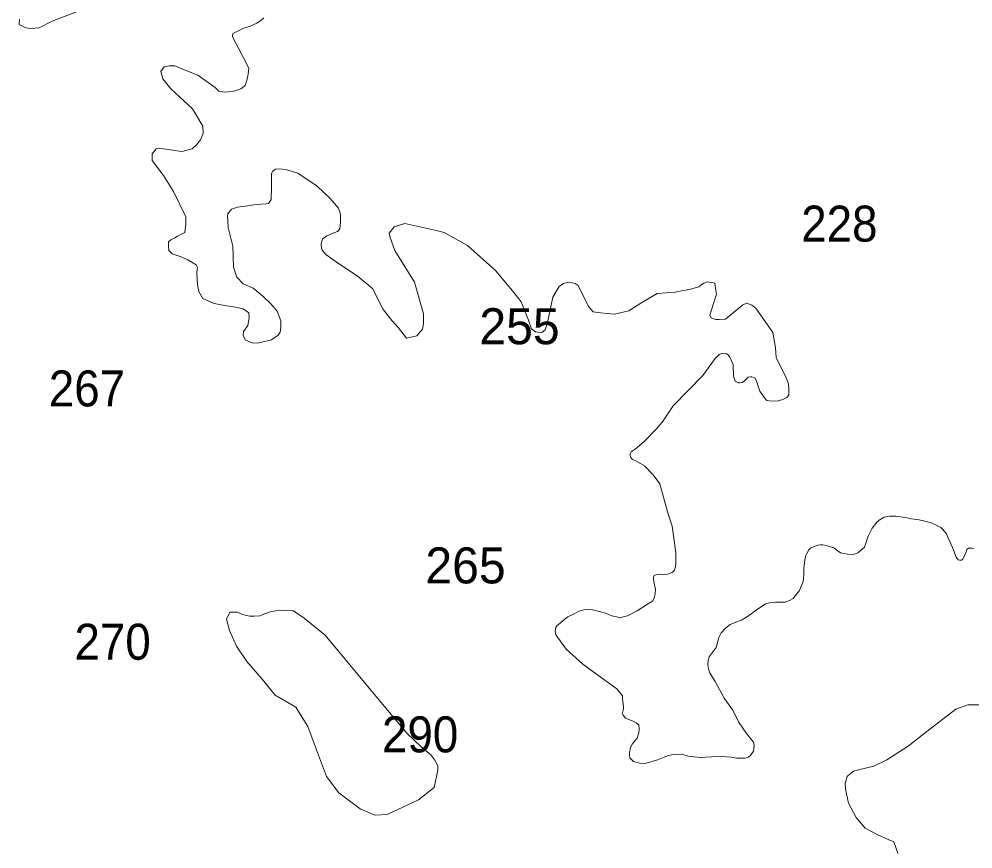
# Model space of a CAD drawing. Extents: x 445.4 to 500, y 8728.7 to 8784.
# Drawn here: x 485.452 to 489.693, y 8772.739 to 8776.427 of the extents above; entities that cross this region are included whole.
import ezdxf

# ---------------------------------------------------------------- set-up
doc = ezdxf.new("R2010")
doc.units = 0
doc.header["$LTSCALE"] = 0.064
doc.layers.add('2', color=7, linetype='Continuous', lineweight=13)
doc.layers.add('21', color=7, linetype='Continuous')

msp = doc.modelspace()

# ---------------------------------------------------------------- linework, layer by layer
at = {"layer": '2'}
for points in [[(485.4547, 8776.4277), (485.4522, 8776.4028), (485.4522, 8776.4028), (485.4822, 8776.3878), (485.5046, 8776.3854), (485.542, 8776.3878), (485.5993, 8776.4177), (485.8535, 8776.5173)], [(486.5398, 8776.433), (486.5288, 8776.4228), (486.5091, 8776.4091), (486.4772, 8776.3942), (486.4501, 8776.3877), (486.4306, 8776.3765), (486.4306, 8776.3765), (486.403, 8776.3639), (486.4008, 8776.352), (486.4038, 8776.3426), (486.4286, 8776.2957), (486.473, 8776.2098), (486.4705, 8776.1824), (486.4655, 8776.155), (486.458, 8776.1326), (486.4381, 8776.1177), (486.4157, 8776.1102), (486.4007, 8776.1052)], [(486.4007, 8776.1052), (486.3658, 8776.1027), (486.3409, 8776.1077), (486.3235, 8776.1226), (486.2462, 8776.1774), (486.1615, 8776.2122), (486.144, 8776.2197), (486.1191, 8776.2197), (486.0967, 8776.2147), (486.0967, 8776.2147), (486.0817, 8776.1948), (486.0917, 8776.1625), (486.1266, 8776.1177), (486.2238, 8776.028), (486.2686, 8775.9509), (486.2711, 8775.9185), (486.2587, 8775.8911), (486.2412, 8775.8687), (486.2213, 8775.8513), (486.1764, 8775.8389), (486.1042, 8775.8488), (486.0743, 8775.8538), (486.0618, 8775.8513), (486.0443, 8775.8289), (486.0443, 8775.814), (486.0443, 8775.799), (486.0942, 8775.7318), (486.139, 8775.6604), (486.1939, 8775.5484), (486.1939, 8775.516), (486.1889, 8775.4787), (486.1561, 8775.4631), (486.1444, 8775.4547), (486.1276, 8775.4463), (486.1158, 8775.4379), (486.1158, 8775.4178), (486.1175, 8775.3993), (486.1326, 8775.3842), (486.1679, 8775.3725), (486.2032, 8775.3573), (486.2402, 8775.3355), (486.2452, 8775.3238), (486.2418, 8775.3003), (486.2452, 8775.2466), (486.2519, 8775.2163), (486.2687, 8775.1861), (486.3191, 8775.1626), (486.3746, 8775.1526), (486.4149, 8775.1475), (486.4485, 8775.1391), (486.4737, 8775.1223), (486.4737, 8775.1223), (486.4754, 8775.0988), (486.4688, 8775.0657), (486.4503, 8775.0389), (486.4486, 8775.0221), (486.457, 8775.002), (486.489, 8774.9885), (486.5125, 8774.9868), (486.5427, 8774.9936), (486.5629, 8774.9986), (486.5747, 8775.002), (486.6036, 8775.0228), (486.6137, 8775.0363), (486.6154, 8775.0564), (486.6154, 8775.0866), (486.6003, 8775.1286), (486.5717, 8775.1622), (486.5347, 8775.1974), (486.4927, 8775.231), (486.449, 8775.2511), (486.4204, 8775.2797), (486.4053, 8775.325), (486.4019, 8775.4173), (486.3815, 8775.5007), (486.3798, 8775.5326), (486.3781, 8775.5511), (486.3798, 8775.5612), (486.3798, 8775.5612), (486.3966, 8775.583), (486.4235, 8775.5914), (486.4571, 8775.5964), (486.5059, 8775.6031), (486.5529, 8775.6065), (486.5613, 8775.6082), (486.5731, 8775.6249), (486.5743, 8775.6797), (486.5743, 8775.731), (486.5743, 8775.7412), (486.5799, 8775.7515), (486.592, 8775.7599), (486.607, 8775.7617), (486.6238, 8775.7608), (486.6425, 8775.7571), (486.6919, 8775.7422), (486.7778, 8775.6843), (486.8348, 8775.6293), (486.8721, 8775.5864), (486.8815, 8775.5603), (486.8805, 8775.5277), (486.8796, 8775.509)], [(486.8796, 8775.509), (486.8777, 8775.4969), (486.874, 8775.4885), (486.8684, 8775.4829), (486.848, 8775.4756), (486.8209, 8775.4635), (486.8032, 8775.4513), (486.7985, 8775.4402), (486.7948, 8775.4262), (486.7966, 8775.4112), (486.8004, 8775.401), (486.8153, 8775.3814), (486.8723, 8775.3404), (486.9554, 8775.2863), (487.0254, 8775.2285), (487.0678, 8775.1415), (487.109, 8775.0879), (487.1396, 8775.0557), (487.174, 8775.009), (487.221, 8775.0199), (487.221, 8775.0199), (487.2463, 8775.0488), (487.2499, 8775.0741), (487.2499, 8775.1174), (487.2101, 8775.2583), (487.1233, 8775.3993), (487.1016, 8775.4571), (487.098, 8775.4751), (487.098, 8775.4751), (487.1197, 8775.5041), (487.1197, 8775.5041), (487.1667, 8775.5185), (487.3006, 8775.4896), (487.342, 8775.4788), (487.4456, 8775.4207), (487.5711, 8775.3081), (487.6511, 8775.2119), (487.6838, 8775.1701), (487.7165, 8775.0884), (487.731, 8775.0503), (487.731, 8775.0503), (487.7474, 8775.0375), (487.7583, 8775.0357), (487.7765, 8775.0339), (487.791, 8775.0466), (487.802, 8775.0793), (487.8256, 8775.1919), (487.8529, 8775.2391), (487.8729, 8775.2518), (487.8983, 8775.2573), (487.9238, 8775.2518), (487.9383, 8775.2427), (487.9838, 8775.1501), (488.0038, 8775.1265), (488.0365, 8775.1211), (488.0995, 8775.1156), (488.1632, 8775.1301), (488.2214, 8775.1682), (488.2886, 8775.2082), (488.3686, 8775.2136), (488.4377, 8775.2263), (488.4741, 8775.2372), (488.485, 8775.2463), (488.4959, 8775.2536), (488.5122, 8775.259), (488.5122, 8775.259), (488.545, 8775.2536), (488.5486, 8775.2318), (488.5522, 8775.2045), (488.5304, 8775.1355), (488.5231, 8775.1119), (488.5304, 8775.0974), (488.5504, 8775.092), (488.565, 8775.092), (488.5922, 8775.0938), (488.6704, 8775.1573), (488.6877, 8775.1654), (488.7095, 8775.1564), (488.7277, 8775.1418), (488.804, 8775.0347), (488.8149, 8774.9657), (488.8186, 8774.9239), (488.8622, 8774.8331), (488.8731, 8774.8059), (488.8749, 8774.7786), (488.8749, 8774.755), (488.8658, 8774.7459), (488.8567, 8774.7405), (488.8477, 8774.7369), (488.8222, 8774.7296), (488.7865, 8774.7299), (488.776, 8774.732), (488.7665, 8774.7436), (488.7455, 8774.7741), (488.7307, 8774.8183), (488.7244, 8774.8309), (488.7244, 8774.8309), (488.7096, 8774.8372), (488.7044, 8774.8372), (488.6938, 8774.8351), (488.6938, 8774.8351)], [(488.6938, 8774.8351), (488.6833, 8774.8257), (488.6749, 8774.8172), (488.6675, 8774.812), (488.6559, 8774.8109), (488.6485, 8774.8109), (488.6359, 8774.8183), (488.6285, 8774.8404), (488.6264, 8774.892), (488.6117, 8774.9246), (488.6043, 8774.9351), (488.5969, 8774.9393), (488.5843, 8774.9425), (488.5758, 8774.9414), (488.5642, 8774.9372), (488.5474, 8774.9183), (488.4926, 8774.8435), (488.3599, 8774.7089), (488.3156, 8774.6415), (488.2876, 8774.6072), (488.2308, 8774.5494), (488.1907, 8774.5157), (488.1739, 8774.5041), (488.1697, 8774.4957), (488.1697, 8774.4873), (488.1718, 8774.4789), (488.1791, 8774.4694), (488.1949, 8774.4641), (488.2329, 8774.441), (488.2708, 8774.401), (488.3003, 8774.361), (488.3353, 8774.2371), (488.3553, 8774.1729), (488.3722, 8774.0571), (488.3722, 8774.0122), (488.3701, 8773.9932), (488.3659, 8773.9775), (488.3617, 8773.9722), (488.3543, 8773.968), (488.3416, 8773.9617), (488.3311, 8773.9585), (488.3164, 8773.9575), (488.3016, 8773.9606), (488.289, 8773.9585), (488.2826, 8773.9575), (488.2826, 8773.9575), (488.2753, 8773.9543), (488.2732, 8773.9469), (488.2732, 8773.9396), (488.2742, 8773.9269), (488.2816, 8773.8912), (488.2805, 8773.8743), (488.2763, 8773.8533), (488.2679, 8773.8396), (488.251, 8773.8291), (488.1994, 8773.7975), (488.1567, 8773.775), (488.1378, 8773.7698), (488.1262, 8773.7666), (488.1083, 8773.7698), (488.0872, 8773.775), (488.0746, 8773.7803), (488.0577, 8773.7866), (488.0387, 8773.7929), (488.0156, 8773.7982), (488.0019, 8773.8014), (487.985, 8773.8024), (487.9629, 8773.8014), (487.9408, 8773.795), (487.9207, 8773.7845), (487.8912, 8773.7698), (487.8712, 8773.754), (487.8596, 8773.7445), (487.8428, 8773.7309), (487.8386, 8773.7224), (487.8354, 8773.7066), (487.8386, 8773.6898), (487.8839, 8773.6267), (487.9587, 8773.5598), (488.0524, 8773.4913), (488.1096, 8773.451), (488.1348, 8773.419), (488.1348, 8773.4076), (488.1393, 8773.3688), (488.1372, 8773.3532), (488.1339, 8773.3434), (488.1372, 8773.3336), (488.1372, 8773.3336), (488.1481, 8773.3195), (488.1481, 8773.3195), (488.183, 8773.3064), (488.195, 8773.2999), (488.2081, 8773.2901), (488.2092, 8773.2726), (488.2081, 8773.2541), (488.2004, 8773.2312), (488.1775, 8773.204), (488.1699, 8773.1888), (488.1666, 8773.1681), (488.1666, 8773.1561), (488.1677, 8773.1441)], [(488.1677, 8773.1441), (488.1841, 8773.1267), (488.2103, 8773.1202), (488.231, 8773.1191), (488.2517, 8773.1234), (488.2669, 8773.1278), (488.2909, 8773.1343), (488.3204, 8773.1463), (488.3389, 8773.1539), (488.3596, 8773.1583), (488.3989, 8773.1594), (488.4272, 8773.1517), (488.4807, 8773.1452), (488.5559, 8773.1496), (488.5981, 8773.1484), (488.6178, 8773.1462), (488.6439, 8773.1429), (488.6657, 8773.1418), (488.6788, 8773.1418), (488.6952, 8773.1473), (488.7039, 8773.1538), (488.7094, 8773.1625), (488.717, 8773.1734), (488.7203, 8773.1985), (488.717, 8773.2126), (488.6865, 8773.2518), (488.6505, 8773.303), (488.625, 8773.3549), (488.5868, 8773.4094), (488.5476, 8773.4834), (488.5225, 8773.5216), (488.517, 8773.539), (488.5149, 8773.5575), (488.5159, 8773.576), (488.5203, 8773.5924), (488.5519, 8773.6348), (488.5639, 8773.6782), (488.5738, 8773.6989), (488.5934, 8773.7207), (488.6141, 8773.7359), (488.6392, 8773.7468), (488.6642, 8773.7555), (488.6904, 8773.7718), (488.7297, 8773.8002), (488.77, 8773.8285), (488.7885, 8773.8328), (488.8147, 8773.8361), (488.8583, 8773.835), (488.878, 8773.8426), (488.8932, 8773.8513), (488.903, 8773.8644), (488.9223, 8773.8868), (488.9375, 8773.9271), (488.9408, 8773.9565), (488.9408, 8773.9859), (488.9441, 8774.012), (488.9484, 8774.0403), (488.9561, 8774.0556), (488.9626, 8774.0676), (488.9713, 8774.0752), (488.9866, 8774.0828), (489.003, 8774.0893), (489.015, 8774.0904), (489.0259, 8774.0904), (489.0411, 8774.0872), (489.0749, 8774.0774), (489.1044, 8774.0556), (489.1349, 8774.0491), (489.1556, 8774.048), (489.1709, 8774.0501), (489.1818, 8774.0556), (489.2112, 8774.0806), (489.2276, 8774.1296), (489.245, 8774.1645), (489.2668, 8774.1928), (489.281, 8774.2037), (489.2984, 8774.2135), (489.3235, 8774.2179), (489.3508, 8774.2179), (489.3929, 8774.212), (489.4191, 8774.2055), (489.454, 8774.2022), (489.4845, 8774.1946), (489.5074, 8774.1881), (489.5205, 8774.1816), (489.55, 8774.1674), (489.5739, 8774.1423), (489.5807, 8774.1241), (489.6014, 8774.0783), (489.6177, 8774.0358), (489.6276, 8774.0239), (489.6341, 8774.0217), (489.6417, 8774.0217), (489.6472, 8774.026), (489.6537, 8774.038), (489.6635, 8774.0598), (489.6657, 8774.0696), (489.6733, 8774.075), (489.6875, 8774.0761), (489.6984, 8774.0729)], [(489.7185, 8773.3788), (489.6696, 8773.3788), (489.6166, 8773.3593), (489.4881, 8773.2603), (489.4052, 8773.1954), (489.3103, 8773.1354), (489.2518, 8773.1068), (489.1845, 8773.09), (489.1614, 8773.0848), (489.1467, 8773.0732), (489.1331, 8773.0606), (489.1246, 8773.0302), (489.1257, 8773.005), (489.1394, 8772.942), (489.174, 8772.878), (489.2143, 8772.831), (489.27, 8772.8016), (489.3162, 8772.7806), (489.3414, 8772.7701), (489.3488, 8772.7502), (489.3593, 8772.7187)]]:
    msp.add_lwpolyline(points, dxfattribs=at)
msp.add_lwpolyline([(487.3142, 8773.0894), (487.2981, 8773.0115), (487.2275, 8772.9566), (487.0888, 8772.8913), (487.0339, 8772.8887), (486.9685, 8772.9174), (486.8743, 8772.988), (486.8193, 8773.0611), (486.7749, 8773.1787), (486.7356, 8773.2832), (486.6833, 8773.3694), (486.5911, 8773.4229), (486.5335, 8773.4934), (486.4655, 8773.5718), (486.4184, 8773.6397), (486.387, 8773.7103), (486.374, 8773.7599), (486.3792, 8773.7704), (486.3844, 8773.7808), (486.3897, 8773.7913), (486.4237, 8773.7913), (486.4446, 8773.7808), (486.4786, 8773.773), (486.4995, 8773.773), (486.5231, 8773.7756), (486.5623, 8773.7913), (486.5937, 8773.7965), (486.6225, 8773.7991), (486.667, 8773.7965), (486.6722, 8773.7965), (486.7193, 8773.7651), (486.8135, 8773.6894), (487.0751, 8773.3733), (487.1781, 8773.2514), (487.2383, 8773.1939), (487.2828, 8773.1573), (487.3011, 8773.1338), (487.3142, 8773.1077)], close=True, dxfattribs=at)

# ---------------------------------------------------------------- texts
at = {"layer": '21', "width": 0.95}
for s, p in [('228', (488.9295, 8775.4382)), ('267', (485.5844, 8774.7057)), ('270', (485.6985, 8773.5798)), ('290', (487.0657, 8773.168))]:
    msp.add_text(s, height=0.16, dxfattribs=at).set_placement(p)
at = {"layer": '21'}
for s, p in [('255', (487.4986, 8774.9822)), ('265', (487.2585, 8773.919))]:
    msp.add_text(s, height=0.16, dxfattribs=at).set_placement(p)

doc.saveas('drawing.dxf')
